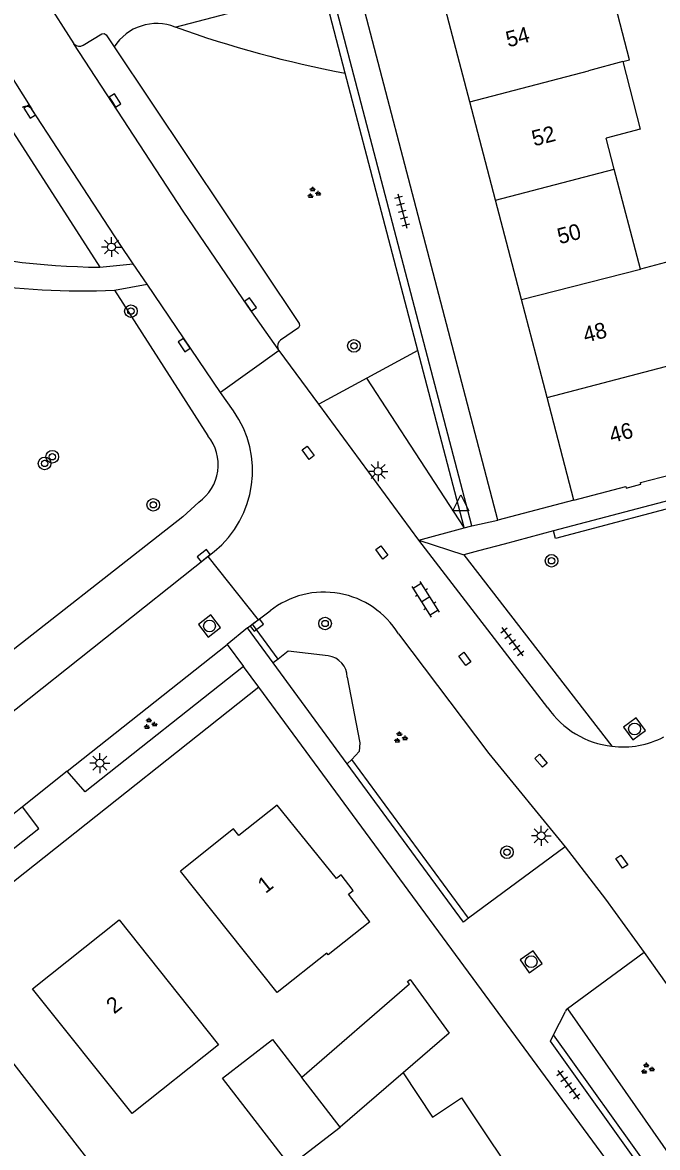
# Model space of a CAD drawing. Extents: x 136000 to 138005, y 398500 to 400500.
# Drawn here: x 137422.2 to 137462.4, y 399263.7 to 399335 of the extents above; entities that cross this region are included whole.
import ezdxf

# ---------------------------------------------------------------- set-up
doc = ezdxf.new("R2010")
doc.units = 0
for name, color, linetype in [('gg-anno-huisnummerreeks BGT', 7, 'Continuous'), ('gg-bbg-bijgebouw', 7, 'Continuous'), ('gg-bbg-gedigitaliseerde bebouwing', 7, 'Continuous'), ('gg-bbg-gedigitaliseerde bijgebouw', 7, 'Continuous'), ('gg-bbg-hoofdgebouw', 7, 'Continuous'), ('gg-bbg-tussenscheiding', 7, 'Continuous'), ('gg-knt-verharding', 7, 'Continuous'), ('gg-knt-verharding nz', 7, 'Continuous'), ('gt-grn-groengrens', 7, 'Continuous'), ('gt-grn-weggrens', 7, 'Continuous'), ('gt-symb-boom', 7, 'Continuous'), ('gt-symb-groenvak', 7, 'Continuous'), ('gt-symb-klinker verharding', 7, 'Continuous'), ('gt-symb-kolk', 7, 'Continuous'), ('gt-symb-kolk center center', 7, 'Continuous'), ('gt-symb-lichtmast', 7, 'Continuous'), ('gt-symb-rioolschacht', 7, 'Continuous'), ('gt-symb-tegel verharding', 7, 'Continuous'), ('gt-symb-waterafsluiter', 7, 'Continuous')]:
    doc.layers.add(name, color=color, linetype=linetype)

# ---------------------------------------------------------------- blocks, each defined once
blk = doc.blocks.new('gt0-KOLK')
at = {"layer": 'gt-symb-kolk'}
blk.add_lwpolyline([(0, 0), (0.375, 0), (0.375, 0.4), (-0.375, 0.4), (-0.375, 0), (0, 0)], dxfattribs=at)
blk = doc.blocks.new('gt0-BOOM')
at = {"layer": 'gt-symb-boom'}
for radius in [0.4, 0.2]:
    blk.add_circle((0, 0), radius, dxfattribs=at)
blk = doc.blocks.new('gt0-TEG1')
at = {"layer": 'gt-symb-tegel verharding'}
for p, q in [((-1.125, 0), (1.125, 0)), ((-0.9, -0.25), (-0.9, 0.25)), ((-0.45, -0.25), (-0.45, 0.25)), ((0, -0.25), (0, 0.25)), ((0.45, -0.25), (0.45, 0.25)), ((0.9, -0.25), (0.9, 0.25))]:
    blk.add_line(p, q, dxfattribs=at)
blk = doc.blocks.new('gt0-GRVAK')
at = {"layer": 'gt-symb-groenvak'}
for p, q in [((-0.11, 0.189), (-0.228, 0.24)), ((-0.182, 0.153), (0.088, 0.153)), ((-0.091, 0.211), (-0.156, 0.322)), ((-0.047, 0.214), (-0.047, 0.393)), ((-0.004, 0.211), (0.061, 0.322)), ((0.015, 0.189), (0.133, 0.24)), ((0.262, -0.052), (0.197, 0.059)), ((0.305, -0.049), (0.305, 0.13)), ((0.349, -0.052), (0.414, 0.059)), ((-0.245, -0.228), (-0.363, -0.177)), ((-0.318, -0.264), (-0.047, -0.264)), ((-0.226, -0.206), (-0.291, -0.095)), ((-0.183, -0.203), (-0.183, -0.024)), ((-0.139, -0.206), (-0.074, -0.095)), ((-0.12, -0.228), (-0.002, -0.177)), ((0.243, -0.074), (0.125, -0.023)), ((0.17, -0.11), (0.441, -0.11)), ((0.368, -0.074), (0.486, -0.023))]:
    blk.add_line(p, q, dxfattribs=at)
blk = doc.blocks.new('gt0-WAFSL')
at = {"layer": 'gt-symb-waterafsluiter'}
for p, q in [((-0.5, -0.333), (0, 0.667)), ((0, 0.667), (0.5, -0.333)), ((0.5, -0.333), (-0.5, -0.333))]:
    blk.add_line(p, q, dxfattribs=at)
blk = doc.blocks.new('gt0-LMAST')
at = {"layer": 'gt-symb-lichtmast'}
for p, q in [((-0.182, 0.173), (-0.447, 0.438)), ((-0.005, 0.246), (-0.005, 0.621)), ((0.172, 0.173), (0.437, 0.438)), ((-0.255, -0.004), (-0.63, -0.004)), ((-0.182, -0.181), (-0.447, -0.446)), ((-0.005, -0.254), (-0.005, -0.629)), ((0.437, -0.446), (0.172, -0.181)), ((0.245, -0.004), (0.62, -0.004))]:
    blk.add_line(p, q, dxfattribs=at)
blk.add_circle((-0.005, -0.004), 0.25, dxfattribs=at)
blk = doc.blocks.new('gt0-KOLKCC')
at = {"layer": 'gt-symb-kolk center center'}
blk.add_lwpolyline([(-0.375, 0.2), (0.375, 0.2), (0.375, -0.2), (-0.375, -0.2)], close=True, dxfattribs=at)
blk = doc.blocks.new('gt0-RS')
at = {"layer": 'gt-symb-rioolschacht'}
blk.add_lwpolyline([(-0.5, -0.5), (0.5, -0.5), (0.5, 0.5), (-0.5, 0.5)], close=True, dxfattribs=at)
blk.add_circle((0, 0), 0.375, dxfattribs=at)
blk = doc.blocks.new('gt0-KL1')
at = {"layer": 'gt-symb-klinker verharding'}
for p, q in [((-1.15, 0.3), (1.15, 0.3)), ((-1, -0.3), (-1, 0.3)), ((-0.5, 0.3), (-0.5, 0.45)), ((0, -0.3), (0, 0.3)), ((0.5, 0.3), (0.5, 0.45)), ((1, -0.3), (1, 0.3)), ((-1.15, -0.3), (1.15, -0.3)), ((-0.5, -0.45), (-0.5, -0.3)), ((0.5, -0.45), (0.5, -0.3))]:
    blk.add_line(p, q, dxfattribs=at)

msp = doc.modelspace()

# ---------------------------------------------------------------- linework, layer by layer
at = {"layer": 'gg-bbg-bijgebouw'}
msp.add_lwpolyline([(137446.66, 399274.08), (137446.53, 399274.26), (137446.7, 399274.38), (137449.17, 399270.98), (137446.25, 399268.46)], dxfattribs=at)
at = {"layer": 'gg-bbg-gedigitaliseerde bebouwing'}
for p, q in [((137459.61, 399325.714), (137459.098, 399327.675)), ((137461.269, 399319.367), (137459.61, 399325.714))]:
    msp.add_line(p, q, dxfattribs=at)
for points in [[(137460.153, 399332.522), (137460.586, 399332.64), (137458.949, 399338.925), (137456.355, 399338.166)], [(137460.153, 399332.522), (137461.268, 399328.24), (137459.098, 399327.675)], [(137462.867, 399313.206), (137464.809, 399313.718), (137463.186, 399319.873), (137461.269, 399319.367)], [(137428.27, 399278.16), (137434.554, 399270.24), (137429.096, 399265.898), (137422.79, 399273.8)], [(137413.77, 399266.6), (137419.302, 399259.725), (137422.062, 399261.908), (137426.038, 399256.883), (137429.134, 399259.332), (137419.86, 399271.27)]]:
    msp.add_lwpolyline(points, dxfattribs=at)
at = {"layer": 'gg-bbg-gedigitaliseerde bijgebouw'}
msp.add_line((137446.66, 399274.08), (137439.826, 399268.182), dxfattribs=at)
msp.add_lwpolyline([(137439.706, 399263.064), (137439.088, 399262.587), (137434.814, 399268.131), (137437.982, 399270.573), (137439.826, 399268.182)], dxfattribs=at)
at = {"layer": 'gg-bbg-hoofdgebouw'}
for p, q in [((137450.47, 399329.976), (137448.834, 399336.234)), ((137452.097, 399323.748), (137450.47, 399329.976)), ((137453.742, 399317.455), (137452.097, 399323.748)), ((137455.363, 399311.252), (137453.742, 399317.455)), ((137457.066, 399304.738), (137455.363, 399311.252)), ((137422.79, 399273.8), (137428.27, 399278.16))]:
    msp.add_line(p, q, dxfattribs=at)
for points in [[(137457.066, 399304.738), (137460.341, 399305.6), (137460.37, 399305.502), (137461.298, 399305.753), (137461.27, 399305.854), (137464.552, 399306.708)], [(137444.14, 399278.04), (137442.801, 399279.783), (137443.097, 399280.009), (137442.332, 399281.007), (137442.038, 399280.782), (137438.269, 399285.424), (137435.853, 399283.513), (137435.5, 399283.919), (137432.153, 399281.246)], [(137444.14, 399278.04), (137441.51, 399275.94), (137441.41, 399276.05), (137438.28, 399273.56), (137432.153, 399281.246)], [(137446.25, 399268.46), (137448.12, 399265.66), (137449.95, 399266.88), (137454.11, 399260.66)]]:
    msp.add_lwpolyline(points, dxfattribs=at)
at = {"layer": 'gg-bbg-tussenscheiding'}
for p, q in [((137450.47, 399329.976), (137457.986, 399331.93)), ((137460.153, 399332.522), (137457.986, 399331.93)), ((137452.097, 399323.748), (137459.61, 399325.714)), ((137453.742, 399317.455), (137461.269, 399319.367)), ((137455.363, 399311.252), (137462.867, 399313.206)), ((137446.25, 399268.46), (137442.256, 399265.029)), ((137442.256, 399265.029), (137439.826, 399268.182)), ((137439.706, 399263.064), (137442.256, 399265.029))]:
    msp.add_line(p, q, dxfattribs=at)
at = {"layer": 'gg-knt-verharding'}
for p, q in [((137450.604, 399303.115), (137440.651, 399341.152)), ((137452.248, 399303.47), (137442.294, 399341.582)), ((137423.565, 399336.54), (137425.409, 399333.641)), ((137425.992, 399324.535), (137422.744, 399329.506)), ((137430.042, 399318.417), (137429.163, 399319.716)), ((137434.687, 399311.554), (137430.042, 399318.417)), ((137438.41, 399314.212), (137434.687, 399311.554)), ((137438.41, 399314.212), (137438.344, 399314.301)), ((137440.903, 399310.824), (137438.41, 399314.212)), ((137435.5, 399310.395), (137434.687, 399311.554)), ((137447.243, 399302.216), (137440.903, 399310.824)), ((137474.557, 399307.771), (137455.777, 399302.792)), ((137457.066, 399304.738), (137452.248, 399303.47)), ((137447.243, 399302.216), (137450.121, 399302.986)), ((137450.121, 399302.986), (137450.521, 399303.093)), ((137450.521, 399303.093), (137450.604, 399303.115)), ((137455.777, 399302.792), (137452.642, 399301.961)), ((137455.404, 399291.598), (137447.243, 399302.216)), ((137452.642, 399301.961), (137451.018, 399301.531)), ((137433.883, 399301.181), (137434.29, 399301.492)), ((137451.018, 399301.531), (137450.091, 399301.285)), ((137450.091, 399301.285), (137459.468, 399289.152)), ((137420.92, 399290.872), (137433.883, 399301.181)), ((137433.883, 399301.181), (137437.066, 399297.158)), ((137437.066, 399297.158), (137437.825, 399297.733)), ((137436.712, 399296.89), (137437.066, 399297.158)), ((137436.393, 399296.648), (137435.115, 399295.61)), ((137436.393, 399296.648), (137436.712, 399296.89)), ((137438.022, 399294.43), (137436.393, 399296.648)), ((137424.972, 399287.584), (137435.115, 399295.61)), ((137435.115, 399295.61), (137436.144, 399294.206)), ((137442.717, 399288.034), (137438.022, 399294.43)), ((137450.389, 399278.26), (137442.999, 399288.325)), ((137424.972, 399287.584), (137422.16, 399285.327)), ((137422.16, 399285.327), (137408.72, 399274.669)), ((137456.516, 399282.795), (137450.389, 399278.26)), ((137461.517, 399276.088), (137456.661, 399272.525)), ((137461.517, 399276.088), (137462.906, 399274.128)), ((137455.776, 399270.874), (137456.524, 399272.36)), ((137455.573, 399270.471), (137455.776, 399270.874)), ((137462.006, 399262.18), (137455.776, 399270.874))]:
    msp.add_line(p, q, dxfattribs=at)
for points in [[(137425.999, 399333.566), (137427.169, 399334.279), (137427.317, 399334.303), (137427.444, 399334.22), (137427.954, 399333.456)], [(137427.954, 399333.456), (137439.66, 399315.931), (137439.695, 399315.789), (137439.619, 399315.665), (137438.488, 399314.886)], [(137429.163, 399319.716), (137428.3, 399320.991), (137425.992, 399324.535)], [(137445.948, 399296.278), (137451.684, 399288.706), (137456.516, 399282.795)], [(137436.144, 399294.206), (137426.109, 399286.259), (137424.972, 399287.584)], [(137437.11, 399292.9), (137323.465, 399202.7), (137325.12, 399200.6)], [(137470.04, 399235.59), (137460.14, 399261.59), (137437.11, 399292.9)], [(137450.389, 399278.26), (137450.068, 399278.022), (137442.717, 399288.034)], [(137408.72, 399274.669), (137409.809, 399273.371), (137423.18, 399283.956), (137422.16, 399285.327)], [(137456.516, 399282.795), (137459.058, 399279.473), (137461.517, 399276.088)], [(137456.661, 399272.525), (137456.575, 399272.462), (137456.524, 399272.36)], [(137462.006, 399262.18), (137461.661, 399261.975), (137455.573, 399270.471)]]:
    msp.add_lwpolyline(points, dxfattribs=at)
for centre, radius, start, end in [((137425.75, 399333.963), 0.469, 223.37314, 302.13785), ((137422.392, 399329.254), 0.433, 35.59888, 126.3013), ((137438.759, 399314.509), 0.464, 125.72637, 206.61633), ((137430.157, 399306.588), 6.561, 309.049, 35.47179), ((137441.241, 399293.4), 5.517, 31.43827, 128.25136), ((137460.135, 399294.859), 5.746, 214.58078, 263.33427), ((137460.136, 399294.868), 5.755, 263.32997, 297.19104)]:
    msp.add_arc(centre, radius, start, end, dxfattribs=at)
at = {"layer": 'gg-knt-verharding nz'}
msp.add_line((137410.937, 399348.266), (137422.744, 399329.506), dxfattribs=at)
msp.add_lwpolyline([(137438.344, 399314.301), (137436.416, 399317.027), (137432.332, 399323.044), (137425.409, 399333.641)], dxfattribs=at)
at = {"layer": 'gt-grn-groengrens'}
for p, q in [((137431.821, 399334.712), (137441.179, 399337.16)), ((137442.586, 399331.782), (137441.179, 399337.16)), ((137447.181, 399314.22), (137442.586, 399331.782)), ((137421.008, 399328.901), (137427.042, 399319.496)), ((137427.042, 399319.496), (137429.163, 399319.716)), ((137427.98, 399318.033), (137430.042, 399318.417)), ((137427.98, 399318.033), (137433.895, 399308.813)), ((137447.181, 399314.22), (137443.951, 399312.473)), ((137450.112, 399303.019), (137447.181, 399314.22)), ((137443.951, 399312.473), (137440.903, 399310.824)), ((137450.112, 399303.019), (137443.951, 399312.473)), ((137450.121, 399302.986), (137450.112, 399303.019)), ((137438.335, 399294.679), (137436.712, 399296.89)), ((137438.335, 399294.679), (137438.022, 399294.43)), ((137442.999, 399288.325), (137442.717, 399288.034)), ((137456.661, 399272.525), (137463.332, 399262.968))]:
    msp.add_line(p, q, dxfattribs=at)
for points in [[(137474.682, 399307.287), (137455.906, 399302.309), (137455.777, 399302.792)], [(137433.305, 399304.617), (137432.307, 399303.688), (137419.305, 399293.518)], [(137441.513, 399294.887), (137438.967, 399295.181), (137438.335, 399294.679)], [(137442.711, 399293.522), (137443.502, 399289.377), (137443.475, 399288.816), (137442.999, 399288.325)]]:
    msp.add_lwpolyline(points, dxfattribs=at)
for centre, radius, start, end in [((137430.653, 399331.726), 3.206, 68.6453, 147.34225), ((137455.897, 399401.927), 71.396, 250.29298, 259.25534), ((137426.015, 399366.143), 48.15, 250.51675, 272.33934), ((137427.569, 399366.826), 47.333, 255.75713, 269.36154), ((137431.648, 399306.989), 2.894, 304.92471, 39.06751), ((137441.312, 399293.503), 1.399, 0.78962, 81.75436)]:
    msp.add_arc(centre, radius, start, end, dxfattribs=at)
at = {"layer": 'gt-grn-weggrens'}
for p, q in [((137450.604, 399303.115), (137452.248, 399303.47)), ((137447.243, 399302.216), (137450.091, 399301.285)), ((137437.11, 399292.9), (137436.144, 399294.206))]:
    msp.add_line(p, q, dxfattribs=at)

# ---------------------------------------------------------------- block references
at = {"layer": 'gt-symb-boom'}
for p in [(137429.014, 399316.714), (137443.137, 399314.516), (137424.036, 399307.49), (137423.552, 399307.067), (137430.429, 399304.447), (137455.645, 399300.901), (137441.31, 399296.93), (137452.821, 399282.445)]:
    msp.add_blockref('gt0-BOOM', p, dxfattribs=at)
at = {"layer": 'gt-symb-groenvak'}
for p in [(137440.575, 399324.199), (137430.213, 399290.572), (137446.068, 399289.702), (137461.703, 399268.725)]:
    msp.add_blockref('gt0-GRVAK', p, dxfattribs=at)
at = {"layer": 'gt-symb-klinker verharding', "rotation": 122.26035320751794}
msp.add_blockref('gt0-KL1', (137447.681, 399298.461), dxfattribs=at)
at = {"layer": 'gt-symb-kolk'}
for p, rotation in [((137427.843, 399329.946), -58.12218352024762), ((137422.773, 399329.461), 122.55970046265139), ((137436.416, 399317.027), -55.02206777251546), ((137432.554, 399314.68), 124.32560196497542), ((137433.746, 399301.076), 38.50778297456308), ((137436.87, 399296.986), -143.21030035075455)]:
    msp.add_blockref('gt0-KOLK', p, dxfattribs=dict(at, rotation=rotation))
at = {"layer": 'gt-symb-kolk center center'}
for p, rotation in [((137440.234, 399307.743), -53.290465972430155), ((137444.903, 399301.435), -53.29046597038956), ((137450.159, 399294.686), -52.76334102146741), ((137454.98, 399288.238), -48.16185074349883), ((137460.091, 399281.845), 125.10468688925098)]:
    msp.add_blockref('gt0-KOLKCC', p, dxfattribs=dict(at, rotation=rotation))
at = {"layer": 'gt-symb-lichtmast'}
for p in [(137427.785, 399320.781), (137444.667, 399306.571), (137427.05, 399288.09), (137454.997, 399283.487)]:
    msp.add_blockref('gt0-LMAST', p, dxfattribs=at)
at = {"layer": 'gt-symb-rioolschacht'}
for p, rotation in [((137433.993, 399296.772), -142.35108357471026), ((137460.904, 399290.253), 36.78969964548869), ((137454.359, 399275.507), -54.84846035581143)]:
    msp.add_blockref('gt0-RS', p, dxfattribs=dict(at, rotation=rotation))
at = {"layer": 'gt-symb-tegel verharding'}
for p, rotation in [((137446.202, 399323.057), -75.35262472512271), ((137453.164, 399295.776), -53.3364075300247), ((137456.713, 399267.715), -53.62293246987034)]:
    msp.add_blockref('gt0-TEG1', p, dxfattribs=dict(at, rotation=rotation))
at = {"layer": 'gt-symb-waterafsluiter'}
msp.add_blockref('gt0-WAFSL', (137449.906, 399304.41), dxfattribs=at)

# ---------------------------------------------------------------- texts
at = {"layer": 'gg-anno-huisnummerreeks BGT'}
for s, rotation, p in [('54', 14.7, (137452.902, 399333.417)), ('52', 14.6, (137454.54, 399327.144)), ('50', 14.7, (137456.16, 399320.949)), ('48', 14.6, (137457.792, 399314.702)), ('46', 14.7, (137459.453, 399308.35)), ('1', 38.6, (137437.541, 399279.791)), ('2', 38.5, (137427.956, 399272.16))]:
    msp.add_text(s, height=1, rotation=rotation, dxfattribs=at).set_placement(p)

doc.saveas('drawing.dxf')
